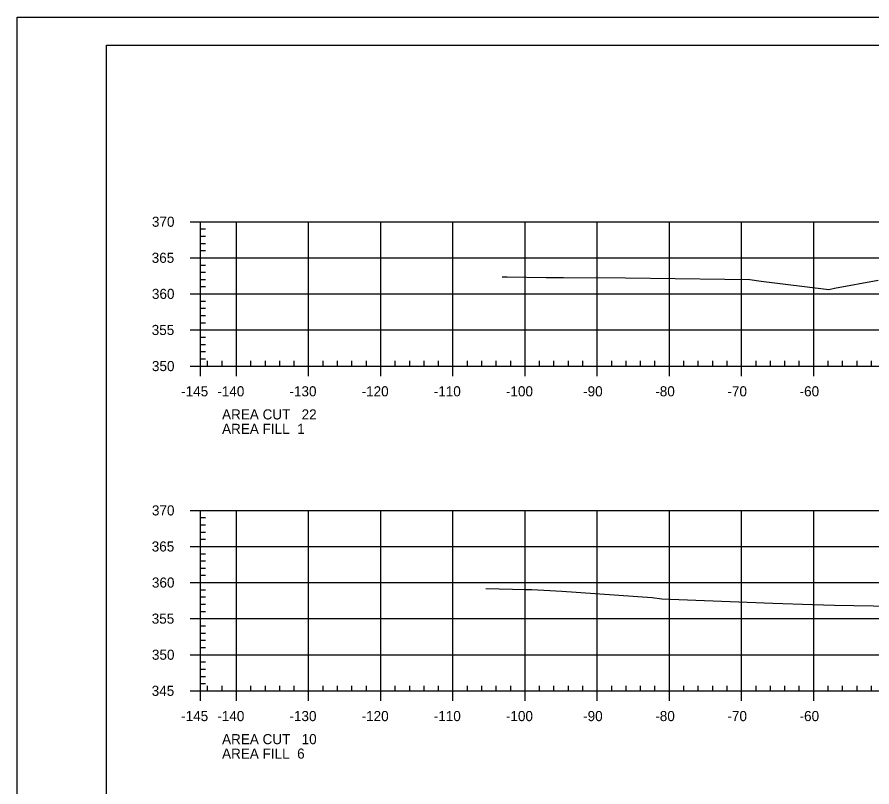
# Model space of a CAD drawing. Extents: x 1359801 to 1362404, y 372415 to 374228.
# Drawn here: x 1361033.3 to 1361151.8, y 373481.3 to 373588 of the extents above; entities that cross this region are included whole.
import ezdxf

# ---------------------------------------------------------------- set-up
doc = ezdxf.new("R2010")
doc.units = 0
for name, color, linetype in [('S_DRG_PT_SYM', 7, 'Continuous'), ('S_MAILBOX', 7, 'Continuous'), ('S_PRIMARY_CTL', 7, 'Continuous'), ('S_SHOULDER', 7, 'Continuous'), ('S_UTL_PT_SYM', 7, 'Continuous'), ('S_WATER_UTILITIES', 7, 'Continuous')]:
    doc.layers.add(name, color=color, linetype=linetype)

msp = doc.modelspace()

# ---------------------------------------------------------------- linework, layer by layer
at = {"layer": 'S_DRG_PT_SYM'}
for points in [[(1361100.55, 373551.95), (1361101.22, 373551.95), (1361106.62, 373551.86), (1361109.05, 373551.85), (1361117.64, 373551.82), (1361131.39, 373551.62), (1361134.85, 373551.61), (1361136.44, 373551.37), (1361145.81, 373550.22), (1361146.58, 373550.37), (1361152.62, 373551.52)], [(1361098.25, 373508.79), (1361103.79, 373508.65), (1361104.66, 373508.63), (1361108.78, 373508.39), (1361121.33, 373507.53), (1361122.64, 373507.36), (1361138.04, 373506.75), (1361143.53, 373506.56), (1361146.59, 373506.48), (1361154.65, 373506.34)]]:
    msp.add_lwpolyline(points, dxfattribs=at)
at = {"layer": 'S_MAILBOX'}
for p, q in [((1361058.71, 373559.6), (1361348.71, 373559.6)), ((1361058.71, 373539.6), (1361058.71, 373559.6)), ((1361063.71, 373539.6), (1361063.71, 373559.6)), ((1361073.71, 373539.6), (1361073.71, 373559.6)), ((1361083.71, 373539.6), (1361083.71, 373559.6)), ((1361093.71, 373539.6), (1361093.71, 373559.6)), ((1361103.71, 373539.6), (1361103.71, 373559.6)), ((1361113.71, 373539.6), (1361113.71, 373559.6)), ((1361123.71, 373539.6), (1361123.71, 373559.6)), ((1361133.71, 373539.6), (1361133.71, 373559.6)), ((1361143.71, 373539.6), (1361143.71, 373559.6)), ((1361058.71, 373554.6), (1361348.71, 373554.6)), ((1361058.71, 373549.6), (1361348.71, 373549.6)), ((1361058.71, 373544.6), (1361348.71, 373544.6)), ((1361058.71, 373539.6), (1361348.71, 373539.6)), ((1361058.71, 373519.6), (1361348.71, 373519.6)), ((1361058.71, 373494.6), (1361058.71, 373519.6)), ((1361063.71, 373494.6), (1361063.71, 373519.6)), ((1361073.71, 373494.6), (1361073.71, 373519.6)), ((1361083.71, 373494.6), (1361083.71, 373519.6)), ((1361093.71, 373494.6), (1361093.71, 373519.6)), ((1361103.71, 373494.6), (1361103.71, 373519.6)), ((1361113.71, 373494.6), (1361113.71, 373519.6)), ((1361123.71, 373494.6), (1361123.71, 373519.6)), ((1361133.71, 373494.6), (1361133.71, 373519.6)), ((1361143.71, 373494.6), (1361143.71, 373519.6)), ((1361058.71, 373514.6), (1361348.71, 373514.6)), ((1361058.71, 373509.6), (1361348.71, 373509.6)), ((1361058.71, 373504.6), (1361348.71, 373504.6)), ((1361058.71, 373499.6), (1361348.71, 373499.6)), ((1361058.71, 373494.6), (1361348.71, 373494.6))]:
    msp.add_line(p, q, dxfattribs=at)
at = {"layer": 'S_SHOULDER'}
msp.add_line((1361033.31, 373587.95), (1361366.64, 373587.95), dxfattribs=at)
for points in [[(1361033.3, 373587.95), (1361366.64, 373587.95), (1361366.64, 373374.61), (1361033.3, 373374.61)], [(1361279.63, 373584.06), (1361279.63, 373574.18), (1361315.36, 373574.18), (1361315.36, 373571.26), (1361338.56, 373571.26), (1361338.56, 373546.93), (1361361.89, 373546.93), (1361361.89, 373378.6), (1361045.71, 373378.6), (1361045.71, 373584.06)]]:
    msp.add_lwpolyline(points, close=True, dxfattribs=at)
at = {"layer": 'S_UTL_PT_SYM'}
for p, q in [((1361045.71, 373584.06), (1361361.89, 373584.06)), ((1361045.71, 373378.6), (1361045.71, 373584.06))]:
    msp.add_line(p, q, dxfattribs=at)
at = {"layer": 'S_WATER_UTILITIES'}
for p, q in [((1361057.31, 373559.6), (1361058.71, 373559.6)), ((1361058.71, 373539.6), (1361058.71, 373559.6)), ((1361058.71, 373558.6), (1361059.41, 373558.6)), ((1361058.71, 373557.6), (1361059.41, 373557.6)), ((1361058.71, 373556.6), (1361059.41, 373556.6)), ((1361057.31, 373554.6), (1361058.71, 373554.6)), ((1361058.71, 373555.6), (1361059.41, 373555.6)), ((1361058.71, 373553.6), (1361059.41, 373553.6)), ((1361058.71, 373552.6), (1361059.41, 373552.6)), ((1361058.71, 373551.6), (1361059.41, 373551.6)), ((1361058.71, 373550.6), (1361059.41, 373550.6)), ((1361057.31, 373549.6), (1361058.71, 373549.6)), ((1361058.71, 373548.6), (1361059.41, 373548.6)), ((1361058.71, 373547.6), (1361059.41, 373547.6)), ((1361058.71, 373546.6), (1361059.41, 373546.6)), ((1361058.71, 373545.6), (1361059.41, 373545.6)), ((1361057.31, 373544.6), (1361058.71, 373544.6)), ((1361058.71, 373543.6), (1361059.41, 373543.6)), ((1361058.71, 373542.6), (1361059.41, 373542.6)), ((1361058.71, 373541.6), (1361059.41, 373541.6)), ((1361058.71, 373540.6), (1361059.41, 373540.6)), ((1361057.31, 373539.6), (1361058.71, 373539.6)), ((1361058.71, 373539.6), (1361058.71, 373540.3)), ((1361058.71, 373539.6), (1361348.71, 373539.6)), ((1361058.71, 373538.2), (1361058.71, 373539.6)), ((1361059.71, 373539.6), (1361059.71, 373540.3)), ((1361061.71, 373539.6), (1361061.71, 373540.3)), ((1361063.71, 373538.2), (1361063.71, 373539.6)), ((1361065.71, 373539.6), (1361065.71, 373540.3)), ((1361067.71, 373539.6), (1361067.71, 373540.3)), ((1361069.71, 373539.6), (1361069.71, 373540.3)), ((1361071.71, 373539.6), (1361071.71, 373540.3)), ((1361073.71, 373538.2), (1361073.71, 373539.6)), ((1361075.71, 373539.6), (1361075.71, 373540.3)), ((1361077.71, 373539.6), (1361077.71, 373540.3)), ((1361079.71, 373539.6), (1361079.71, 373540.3)), ((1361081.71, 373539.6), (1361081.71, 373540.3)), ((1361083.71, 373538.2), (1361083.71, 373539.6)), ((1361085.71, 373539.6), (1361085.71, 373540.3)), ((1361087.71, 373539.6), (1361087.71, 373540.3)), ((1361089.71, 373539.6), (1361089.71, 373540.3)), ((1361091.71, 373539.6), (1361091.71, 373540.3)), ((1361093.71, 373538.2), (1361093.71, 373539.6)), ((1361095.71, 373539.6), (1361095.71, 373540.3)), ((1361097.71, 373539.6), (1361097.71, 373540.3)), ((1361099.71, 373539.6), (1361099.71, 373540.3)), ((1361101.71, 373539.6), (1361101.71, 373540.3)), ((1361103.71, 373538.2), (1361103.71, 373539.6)), ((1361105.71, 373539.6), (1361105.71, 373540.3)), ((1361107.71, 373539.6), (1361107.71, 373540.3)), ((1361109.71, 373539.6), (1361109.71, 373540.3)), ((1361111.71, 373539.6), (1361111.71, 373540.3)), ((1361113.71, 373538.2), (1361113.71, 373539.6)), ((1361115.71, 373539.6), (1361115.71, 373540.3)), ((1361117.71, 373539.6), (1361117.71, 373540.3)), ((1361119.71, 373539.6), (1361119.71, 373540.3)), ((1361121.71, 373539.6), (1361121.71, 373540.3)), ((1361123.71, 373538.2), (1361123.71, 373539.6)), ((1361125.71, 373539.6), (1361125.71, 373540.3)), ((1361127.71, 373539.6), (1361127.71, 373540.3)), ((1361129.71, 373539.6), (1361129.71, 373540.3)), ((1361131.71, 373539.6), (1361131.71, 373540.3)), ((1361133.71, 373538.2), (1361133.71, 373539.6)), ((1361135.71, 373539.6), (1361135.71, 373540.3)), ((1361137.71, 373539.6), (1361137.71, 373540.3)), ((1361139.71, 373539.6), (1361139.71, 373540.3)), ((1361141.71, 373539.6), (1361141.71, 373540.3)), ((1361143.71, 373538.2), (1361143.71, 373539.6)), ((1361145.71, 373539.6), (1361145.71, 373540.3)), ((1361147.71, 373539.6), (1361147.71, 373540.3)), ((1361149.71, 373539.6), (1361149.71, 373540.3)), ((1361151.71, 373539.6), (1361151.71, 373540.3)), ((1361057.31, 373519.6), (1361058.71, 373519.6)), ((1361058.71, 373494.6), (1361058.71, 373519.6)), ((1361058.71, 373518.6), (1361059.41, 373518.6)), ((1361058.71, 373517.6), (1361059.41, 373517.6)), ((1361058.71, 373516.6), (1361059.41, 373516.6)), ((1361058.71, 373515.6), (1361059.41, 373515.6)), ((1361057.31, 373514.6), (1361058.71, 373514.6)), ((1361058.71, 373513.6), (1361059.41, 373513.6)), ((1361058.71, 373512.6), (1361059.41, 373512.6)), ((1361058.71, 373511.6), (1361059.41, 373511.6)), ((1361057.31, 373509.6), (1361058.71, 373509.6)), ((1361058.71, 373510.6), (1361059.41, 373510.6)), ((1361058.71, 373508.6), (1361059.41, 373508.6)), ((1361058.71, 373507.6), (1361059.41, 373507.6)), ((1361058.71, 373506.6), (1361059.41, 373506.6)), ((1361058.71, 373505.6), (1361059.41, 373505.6)), ((1361057.31, 373504.6), (1361058.71, 373504.6)), ((1361058.71, 373503.6), (1361059.41, 373503.6)), ((1361058.71, 373502.6), (1361059.41, 373502.6)), ((1361058.71, 373501.6), (1361059.41, 373501.6)), ((1361058.71, 373500.6), (1361059.41, 373500.6)), ((1361057.31, 373499.6), (1361058.71, 373499.6)), ((1361058.71, 373498.6), (1361059.41, 373498.6)), ((1361058.71, 373497.6), (1361059.41, 373497.6)), ((1361058.71, 373496.6), (1361059.41, 373496.6)), ((1361058.71, 373495.6), (1361059.41, 373495.6)), ((1361057.31, 373494.6), (1361058.71, 373494.6)), ((1361058.71, 373494.6), (1361058.71, 373495.3)), ((1361058.71, 373494.6), (1361348.71, 373494.6)), ((1361058.71, 373493.2), (1361058.71, 373494.6)), ((1361059.71, 373494.6), (1361059.71, 373495.3)), ((1361061.71, 373494.6), (1361061.71, 373495.3)), ((1361063.71, 373493.2), (1361063.71, 373494.6)), ((1361065.71, 373494.6), (1361065.71, 373495.3)), ((1361067.71, 373494.6), (1361067.71, 373495.3)), ((1361069.71, 373494.6), (1361069.71, 373495.3)), ((1361071.71, 373494.6), (1361071.71, 373495.3)), ((1361073.71, 373493.2), (1361073.71, 373494.6)), ((1361075.71, 373494.6), (1361075.71, 373495.3)), ((1361077.71, 373494.6), (1361077.71, 373495.3)), ((1361079.71, 373494.6), (1361079.71, 373495.3)), ((1361081.71, 373494.6), (1361081.71, 373495.3)), ((1361083.71, 373493.2), (1361083.71, 373494.6)), ((1361085.71, 373494.6), (1361085.71, 373495.3)), ((1361087.71, 373494.6), (1361087.71, 373495.3)), ((1361089.71, 373494.6), (1361089.71, 373495.3)), ((1361091.71, 373494.6), (1361091.71, 373495.3)), ((1361093.71, 373493.2), (1361093.71, 373494.6)), ((1361095.71, 373494.6), (1361095.71, 373495.3)), ((1361097.71, 373494.6), (1361097.71, 373495.3)), ((1361099.71, 373494.6), (1361099.71, 373495.3)), ((1361101.71, 373494.6), (1361101.71, 373495.3)), ((1361103.71, 373493.2), (1361103.71, 373494.6)), ((1361105.71, 373494.6), (1361105.71, 373495.3)), ((1361107.71, 373494.6), (1361107.71, 373495.3)), ((1361109.71, 373494.6), (1361109.71, 373495.3)), ((1361111.71, 373494.6), (1361111.71, 373495.3)), ((1361113.71, 373493.2), (1361113.71, 373494.6)), ((1361115.71, 373494.6), (1361115.71, 373495.3)), ((1361117.71, 373494.6), (1361117.71, 373495.3)), ((1361119.71, 373494.6), (1361119.71, 373495.3)), ((1361121.71, 373494.6), (1361121.71, 373495.3)), ((1361123.71, 373493.2), (1361123.71, 373494.6)), ((1361125.71, 373494.6), (1361125.71, 373495.3)), ((1361127.71, 373494.6), (1361127.71, 373495.3)), ((1361129.71, 373494.6), (1361129.71, 373495.3)), ((1361131.71, 373494.6), (1361131.71, 373495.3)), ((1361133.71, 373493.2), (1361133.71, 373494.6)), ((1361135.71, 373494.6), (1361135.71, 373495.3)), ((1361137.71, 373494.6), (1361137.71, 373495.3)), ((1361139.71, 373494.6), (1361139.71, 373495.3)), ((1361141.71, 373494.6), (1361141.71, 373495.3)), ((1361143.71, 373493.2), (1361143.71, 373494.6)), ((1361145.71, 373494.6), (1361145.71, 373495.3)), ((1361147.71, 373494.6), (1361147.71, 373495.3)), ((1361149.71, 373494.6), (1361149.71, 373495.3)), ((1361151.71, 373494.6), (1361151.71, 373495.3))]:
    msp.add_line(p, q, dxfattribs=at)

# ---------------------------------------------------------------- texts
at = {"layer": 'S_PRIMARY_CTL'}
for s, p in [('370', (1361051.99, 373558.9)), ('365', (1361051.96, 373553.9)), ('360', (1361051.99, 373548.9)), ('355', (1361051.96, 373543.9)), ('350', (1361051.99, 373538.9)), ('-140', (1361061.05, 373535.4)), ('-130', (1361071.05, 373535.4)), ('-120', (1361081.05, 373535.4)), ('-110', (1361091.05, 373535.4)), ('-100', (1361101.05, 373535.4)), ('-90', (1361111.75, 373535.4)), ('-80', (1361121.75, 373535.4)), ('-70', (1361131.75, 373535.4)), ('-60', (1361141.75, 373535.4)), ('-145', (1361056.04, 373535.4)), ('AREA CUT   22', (1361061.71, 373532.2)), ('AREA FILL  1', (1361061.71, 373530.2)), ('370', (1361051.99, 373518.9)), ('365', (1361051.96, 373513.9)), ('360', (1361051.99, 373508.9)), ('355', (1361051.96, 373503.9)), ('350', (1361051.99, 373498.9)), ('345', (1361051.96, 373493.9)), ('-145', (1361056.04, 373490.4)), ('-140', (1361061.05, 373490.4)), ('-130', (1361071.05, 373490.4)), ('-120', (1361081.05, 373490.4)), ('-110', (1361091.05, 373490.4)), ('-100', (1361101.05, 373490.4)), ('-90', (1361111.75, 373490.4)), ('-80', (1361121.75, 373490.4)), ('-70', (1361131.75, 373490.4)), ('-60', (1361141.75, 373490.4)), ('AREA CUT   10', (1361061.71, 373487.2)), ('AREA FILL  6', (1361061.71, 373485.2))]:
    msp.add_text(s, height=1.4, dxfattribs=at).set_placement(p)

doc.saveas('drawing.dxf')
